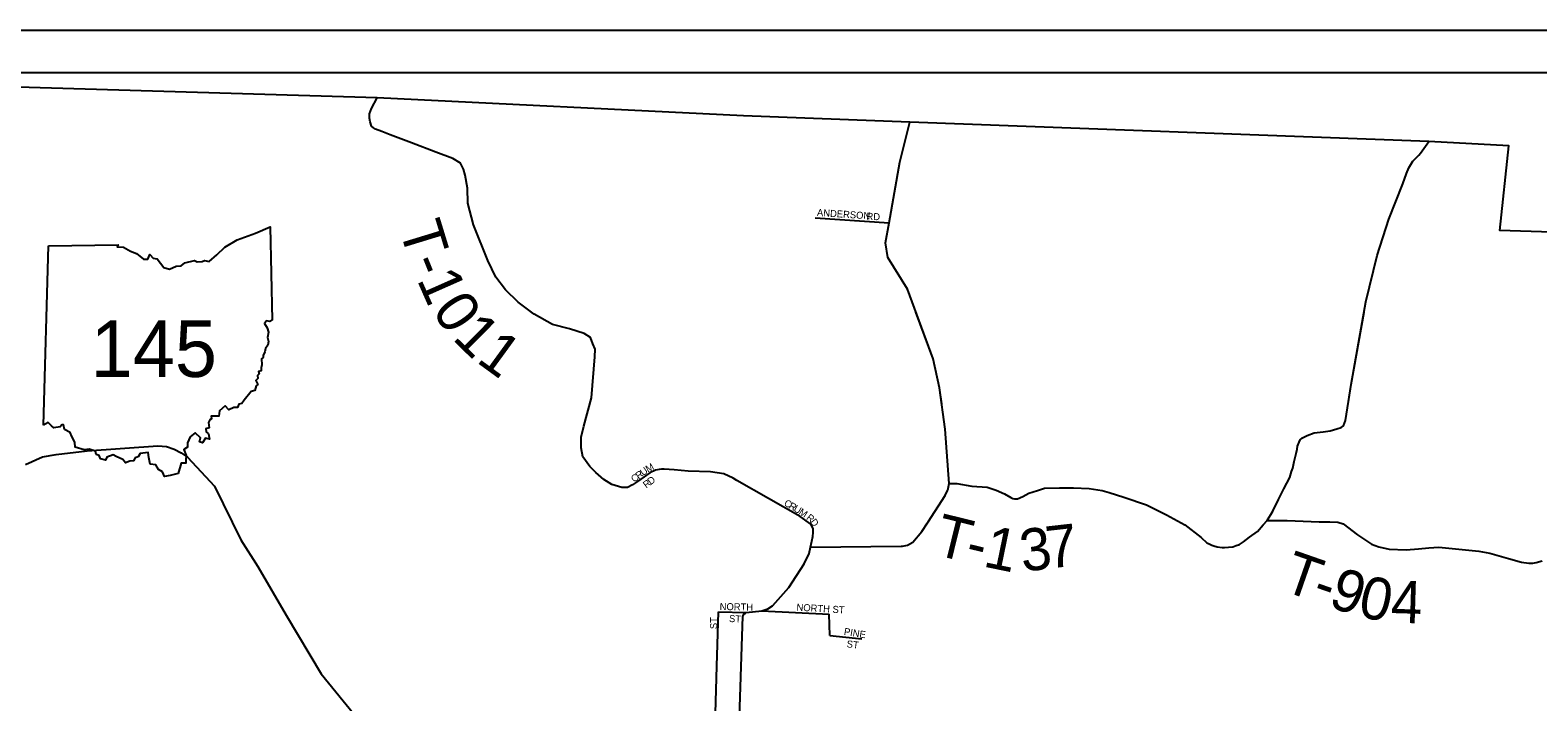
# Model space of a CAD drawing. Extents: x -15 to 405, y -40 to 87.
# Drawn here: x -9.096 to -6.951, y 41.227 to 42.183 of the extents above; entities that cross this region are included whole.
import ezdxf

# ---------------------------------------------------------------- set-up
doc = ezdxf.new("R2010")
doc.units = 0
for name, color, linetype in [('GM_P_State_Location', 7, 'Continuous'), ('GM_X_Airport_Text_Class_2', 7, 'Continuous'), ('GM_X_City_Street_Text', 7, 'Continuous'), ('GM_X_Major_Lake', 7, 'Continuous'), ('GM_X_Major_River', 7, 'Continuous'), ('GM_X_Minor_River', 7, 'Continuous'), ('GM_X_State_Location', 7, 'Continuous'), ('GM_X_State_Route', 7, 'Continuous'), ('GM_X_State_Shield', 7, 'Continuous')]:
    doc.layers.add(name, color=color, linetype=linetype)

msp = doc.modelspace()

# ---------------------------------------------------------------- linework, layer by layer
at = {"layer": 'GM_P_State_Location'}
for points in [[(-8.2999, 41.6509), (-8.2975, 41.6594), (-8.293, 41.7176), (-8.2924, 41.7288), (-8.2957, 41.736), (-8.299, 41.7452), (-8.3079, 41.7507), (-8.3288, 41.7576), (-8.3529, 41.7638), (-8.3792, 41.7783), (-8.4019, 41.7956), (-8.4197, 41.813), (-8.4336, 41.8313), (-8.4451, 41.8548), (-8.4654, 41.9055), (-8.4734, 41.9366), (-8.474, 41.9579), (-8.4775, 41.9762), (-8.4796, 41.9846), (-8.4837, 41.9934), (-8.495, 42.0001), (-8.5188, 42.009), (-8.5538, 42.0222), (-8.584, 42.0334), (-8.5957, 42.0385), (-8.605, 42.0416), (-8.6078, 42.0436), (-8.6107, 42.0459), (-8.6123, 42.0523), (-8.6136, 42.0571), (-8.6133, 42.0635), (-8.6106, 42.0712), (-8.6025, 42.0864)], [(-7.2212, 41.6509), (-7.2168, 41.6785), (-7.1958, 41.7958), (-7.1798, 41.8621), (-7.1632, 41.9136), (-7.1434, 41.964), (-7.1383, 41.9785), (-7.1348, 41.9865), (-7.1289, 41.9962), (-7.1206, 42.0047), (-7.1182, 42.0076), (-7.1063, 42.0243)], [(-8.2363, 41.5374), (-8.239, 41.5355), (-8.2462, 41.5318), (-8.2546, 41.5317), (-8.2687, 41.5363), (-8.28, 41.5434), (-8.2914, 41.5533), (-8.2999, 41.5616), (-8.3097, 41.5755), (-8.3123, 41.5883), (-8.3121, 41.6035), (-8.3087, 41.6192), (-8.2975, 41.6594), (-8.293, 41.7176), (-8.2924, 41.7288), (-8.2957, 41.736), (-8.299, 41.7452), (-8.3079, 41.7507), (-8.3288, 41.7576), (-8.3529, 41.7638), (-8.3792, 41.7783), (-8.3833, 41.7814)], [(-7.7888, 41.5376), (-7.7776, 41.5376), (-7.7563, 41.5339), (-7.7346, 41.5322), (-7.7221, 41.5279), (-7.71, 41.5229), (-7.7012, 41.5174), (-7.6983, 41.5162), (-7.6959, 41.5158), (-7.6915, 41.5159), (-7.6839, 41.5188), (-7.6752, 41.5237), (-7.6632, 41.5278), (-7.6532, 41.5308), (-7.6316, 41.5314), (-7.6119, 41.5313), (-7.5894, 41.5304), (-7.571, 41.5278), (-7.5613, 41.5247), (-7.5404, 41.5181), (-7.5082, 41.5073), (-7.4795, 41.4928), (-7.4533, 41.4787), (-7.4302, 41.4606), (-7.4221, 41.4531), (-7.4189, 41.4519), (-7.4152, 41.45), (-7.4124, 41.4488), (-7.4076, 41.4472), (-7.4004, 41.4465), (-7.3972, 41.4466), (-7.3915, 41.447), (-7.3851, 41.4475), (-7.3803, 41.4492), (-7.3756, 41.4508), (-7.37, 41.4545), (-7.3616, 41.461), (-7.3501, 41.4692), (-7.3418, 41.4785), (-7.3363, 41.485), (-7.3284, 41.4983), (-7.3202, 41.5149), (-7.3124, 41.5298), (-7.3042, 41.5459), (-7.3015, 41.5544), (-7.2999, 41.5592), (-7.298, 41.5689), (-7.295, 41.5801), (-7.2938, 41.5865), (-7.2931, 41.5906), (-7.2908, 41.5962), (-7.2892, 41.5998), (-7.286, 41.6023), (-7.2796, 41.6056), (-7.2697, 41.6097), (-7.2565, 41.6111), (-7.2465, 41.6124), (-7.2373, 41.6153), (-7.2313, 41.6174), (-7.2277, 41.6198), (-7.225, 41.6271), (-7.2168, 41.6785), (-7.1984, 41.7814)], [(-8.0908, 41.5418), (-8.096, 41.5453), (-8.1093, 41.5515), (-8.1282, 41.5541), (-8.1599, 41.5549), (-8.18, 41.5571), (-8.1944, 41.5577), (-8.1981, 41.5577)], [(-7.3363, 41.485), (-7.3078, 41.485), (-7.2625, 41.4831), (-7.2473, 41.4829), (-7.236, 41.4826), (-7.228, 41.4803), (-7.2077, 41.4646), (-7.1879, 41.4512), (-7.1774, 41.4473), (-7.1626, 41.4439), (-7.1385, 41.443), (-7.1209, 41.4448), (-7.1065, 41.4458), (-7.092, 41.4468), (-7.0635, 41.4443), (-7.035, 41.4414), (-7.0194, 41.4384), (-6.9928, 41.4307), (-6.9743, 41.4254), (-6.9643, 41.4243), (-6.9582, 41.4244), (-6.9538, 41.4252), (-6.9451, 41.4277)]]:
    msp.add_lwpolyline(points, dxfattribs=at)
at = {"layer": 'GM_X_City_Street_Text'}
for points in [[(-8.1981, 41.5577), (-8.2012, 41.5576), (-8.2064, 41.5563), (-8.2148, 41.5526), (-8.2228, 41.5469), (-8.2319, 41.5404), (-8.2363, 41.5374)], [(-7.9862, 41.4469), (-7.9839, 41.4556), (-7.9827, 41.462), (-7.9823, 41.4677), (-7.9824, 41.4733), (-7.9856, 41.4797), (-8.0005, 41.4904), (-8.0908, 41.5418)], [(-8.1216, 41.1938), (-8.1192, 41.2777), (-8.1168, 41.355)], [(-8.1168, 41.355), (-8.0773, 41.3539)], [(-8.0554, 41.3564), (-7.9596, 41.3515)], [(-7.9586, 41.3211), (-7.9596, 41.3515)], [(-7.9586, 41.3211), (-7.9129, 41.3165)]]:
    msp.add_lwpolyline(points, dxfattribs=at)
at = {"layer": 'GM_X_Major_River'}
msp.add_lwpolyline([(-7.9792, 41.9157), (-7.8743, 41.9083)], dxfattribs=at)
at = {"layer": 'GM_X_State_Location'}
for p, q in [((-14.8813, 42.1225), (-5.8856, 42.1225)), ((-9.0772, 41.6204), (-9.07, 41.8757))]:
    msp.add_line(p, q, dxfattribs=at)
msp.add_lwpolyline([(-14.9291, 34.0044), (-14.9414, 42.1825), (-5.8257, 42.1825), (-5.8134, 34.0044)], close=True, dxfattribs=at)
for points in [[(-7.7994, 41.6509), (-7.8025, 41.6735), (-7.8113, 41.715), (-7.8482, 41.8142), (-7.8758, 41.859), (-7.8794, 41.8798), (-7.8743, 41.9083), (-7.8589, 41.9949), (-7.8445, 42.0517)], [(-9.07, 41.8757), (-8.971, 41.8773), (-8.9725, 41.8742), (-8.9632, 41.8736), (-8.9533, 41.8682), (-8.9449, 41.8647), (-8.9347, 41.8566), (-8.9285, 41.8567), (-8.9259, 41.8633), (-8.9212, 41.8582), (-8.9156, 41.8573), (-8.9059, 41.845), (-8.898, 41.8424), (-8.8884, 41.8466), (-8.8813, 41.8473), (-8.8761, 41.8514), (-8.8625, 41.855), (-8.8587, 41.8528), (-8.8515, 41.8533), (-8.8479, 41.8548), (-8.8416, 41.8534), (-8.8306, 41.8627), (-8.8192, 41.8737), (-8.8017, 41.884), (-8.7756, 41.8938), (-8.7549, 41.9025), (-8.7519, 41.77)], [(-8.7519, 41.77), (-8.755, 41.7682), (-8.7597, 41.7691), (-8.7629, 41.7654), (-8.7589, 41.7592), (-8.7571, 41.7526), (-8.7587, 41.7454), (-8.7571, 41.7394), (-8.7582, 41.7345), (-8.7612, 41.7295), (-8.7622, 41.7248), (-8.7648, 41.7198), (-8.7646, 41.717), (-8.767, 41.7148), (-8.7665, 41.7065), (-8.7677, 41.7019), (-8.7673, 41.698), (-8.7713, 41.6969), (-8.7704, 41.6936), (-8.7729, 41.6911), (-8.7723, 41.6868), (-8.7752, 41.684), (-8.7724, 41.6784), (-8.7746, 41.6767), (-8.7764, 41.6699), (-8.7815, 41.6685), (-8.7915, 41.6562), (-8.7951, 41.6515), (-8.7991, 41.6503), (-8.8013, 41.6455), (-8.8062, 41.6455), (-8.8137, 41.6422), (-8.8185, 41.6479), (-8.8269, 41.641), (-8.8278, 41.6331), (-8.8385, 41.6333), (-8.8381, 41.6293), (-8.8405, 41.6281), (-8.8426, 41.6241), (-8.8414, 41.6169), (-8.8464, 41.6151), (-8.8458, 41.6109), (-8.8426, 41.6084), (-8.8412, 41.6005), (-8.8465, 41.602), (-8.8508, 41.5953), (-8.8553, 41.5969), (-8.8538, 41.6026), (-8.8614, 41.6095), (-8.8685, 41.604), (-8.8722, 41.5952), (-8.8722, 41.5893), (-8.8776, 41.5858), (-8.8741, 41.5775), (-8.8748, 41.5718), (-8.8747, 41.5663), (-8.8813, 41.5666), (-8.8854, 41.5519)], [(-7.791, 41.5274), (-7.7907, 41.5281), (-7.7888, 41.5376), (-7.7943, 41.6147), (-7.8025, 41.6735), (-7.8113, 41.715), (-7.836, 41.7814)], [(-8.8854, 41.5519), (-8.8969, 41.5491), (-8.9049, 41.5474), (-8.9078, 41.554), (-8.9135, 41.5576), (-8.9173, 41.5643), (-8.9255, 41.5652), (-8.9274, 41.5744), (-8.9283, 41.5818), (-8.9396, 41.58), (-8.9427, 41.5755), (-8.9467, 41.5742), (-8.949, 41.5696), (-8.9545, 41.5693), (-8.9603, 41.5671), (-8.9642, 41.5716), (-8.9737, 41.5761), (-8.978, 41.5784), (-8.987, 41.5748), (-8.989, 41.5705), (-8.9961, 41.5724), (-8.9978, 41.5772), (-9.0021, 41.5787), (-9.0031, 41.5837), (-9.0123, 41.5865), (-9.0194, 41.5854), (-9.0319, 41.5894), (-9.0327, 41.5961), (-9.037, 41.6043), (-9.0392, 41.6099), (-9.0471, 41.6143), (-9.0487, 41.621), (-9.0512, 41.6208), (-9.0535, 41.6181), (-9.0623, 41.6168), (-9.0658, 41.6196), (-9.0707, 41.6243), (-9.0772, 41.6204)], [(-9.1026, 41.5644), (-9.0788, 41.5755), (-9.059, 41.5789), (-9.0152, 41.584), (-8.9143, 41.591), (-8.9024, 41.59), (-8.8911, 41.5865), (-8.8815, 41.5812), (-8.8723, 41.5749), (-8.8339, 41.5335), (-8.7966, 41.4572), (-8.7723, 41.4195), (-8.7318, 41.3504), (-8.6823, 41.2667), (-8.6152, 41.1849), (-8.5613, 41.1277), (-8.5407, 41.1054), (-8.5303, 41.0953), (-8.5214, 41.0879), (-8.5063, 41.0773), (-8.4934, 41.0733), (-8.4806, 41.0733), (-8.4332, 41.0906), (-8.3665, 41.128)], [(-7.8187, 41.483), (-7.7943, 41.5204), (-7.791, 41.5274)], [(-7.8553, 41.4485), (-7.8478, 41.45), (-7.8405, 41.4539), (-7.8275, 41.4693), (-7.8195, 41.4817), (-7.8187, 41.483)], [(-8.0395, 41.3641), (-8.0166, 41.3898), (-7.9951, 41.4231), (-7.9881, 41.4381), (-7.9862, 41.4469), (-7.8571, 41.4484), (-7.856, 41.4484), (-7.8553, 41.4485)], [(-8.0791, 41.3528), (-8.0773, 41.3539), (-8.0554, 41.3564), (-8.0469, 41.3592), (-8.0402, 41.3634), (-8.0395, 41.3641)], [(-8.0879, 41.1761), (-8.0824, 41.3486), (-8.0803, 41.3521), (-8.0791, 41.3528)]]:
    msp.add_lwpolyline(points, dxfattribs=at)
at = {"layer": 'GM_X_State_Route'}
msp.add_lwpolyline([(-5.8852, 41.8593), (-6.0144, 41.8658), (-7.0055, 41.8974), (-6.9927, 42.0179), (-7.1063, 42.0243), (-7.8445, 42.0517), (-8.0815, 42.0605), (-8.6025, 42.0864), (-9.226, 42.1046), (-9.6959, 42.1225)], dxfattribs=at)

# ---------------------------------------------------------------- texts
at = {"layer": 'GM_X_Airport_Text_Class_2'}
for s, rotation, p in [('C', 36.1899, (-8.2369, 41.5385)), ('R', 36.2059, (-8.2305, 41.5432)), ('U', 36.201, (-8.2241, 41.5479)), ('M', 28.4956, (-8.2173, 41.5529)), ('D', 36.4066, (-8.2134, 41.5351)), ('R', 36.8505, (-8.2197, 41.5303)), ('C', 329.3153, (-8.0247, 41.507)), ('R', 329.282, (-8.0178, 41.503)), ('U', 329.2958, (-8.011, 41.4989)), ('M', 326.7242, (-8.0036, 41.4945)), ('R', 321.5222, (-7.9928, 41.4873)), ('D', 305.7816, (-7.9871, 41.4829)), ('NORTH', 358.8072, (-8.1153, 41.3576)), ('NORTH ST', 356.6352, (-8.0061, 41.3567)), ('ST', 90, (-8.1188, 41.3304)), ('ST', 356.4254, (-8.1022, 41.3406)), ('PINE', 350.5353, (-7.939, 41.3224)), ('ST', 352.8649, (-7.935, 41.3046))]:
    msp.add_text(s, height=0.01, rotation=rotation, dxfattribs=at).set_placement(p)
at = {"layer": 'GM_X_Major_Lake'}
for s, rotation, p in [('ANDERSON', 356.2352, (-7.977, 41.9182)), ('RD', 356.989, (-7.9066, 41.9129))]:
    msp.add_text(s, height=0.01, rotation=rotation, dxfattribs=at).set_placement(p)
at = {"layer": 'GM_X_Minor_River'}
for s, rotation, p in [('T', 287.0092, (-8.5716, 41.901)), ('-', 291.949, (-8.5566, 41.8527)), ('1', 293.8727, (-8.5465, 41.8278)), ('0', 304.5994, (-8.5256, 41.7834)), ('1', 315.3943, (-8.4967, 41.7435)), ('1', 323.9562, (-8.463, 41.7112)), ('1', 323.9562, (-8.463, 41.7112)), ('T', 346.1207, (-7.8121, 41.4369)), ('1', 348.3798, (-7.742, 41.4198)), ('3', 7.3734, (-7.6843, 41.4116)), ('7', 6.477, (-7.6479, 41.4163)), ('-', 346.3755, (-7.7682, 41.4261)), ('T', 340.7492, (-7.3173, 41.3861)), ('9', 341.1701, (-7.2512, 41.3631)), ('0', 347.61, (-7.2092, 41.3492)), ('4', 358.3188, (-7.161, 41.3397)), ('-', 340.8288, (-7.2749, 41.3713))]:
    msp.add_text(s, height=0.06, rotation=rotation, dxfattribs=at).set_placement(p)
at = {"layer": 'GM_X_State_Shield'}
msp.add_text('145', height=0.08048, dxfattribs=at).set_placement((-9.01, 41.6891))

doc.saveas('drawing.dxf')
